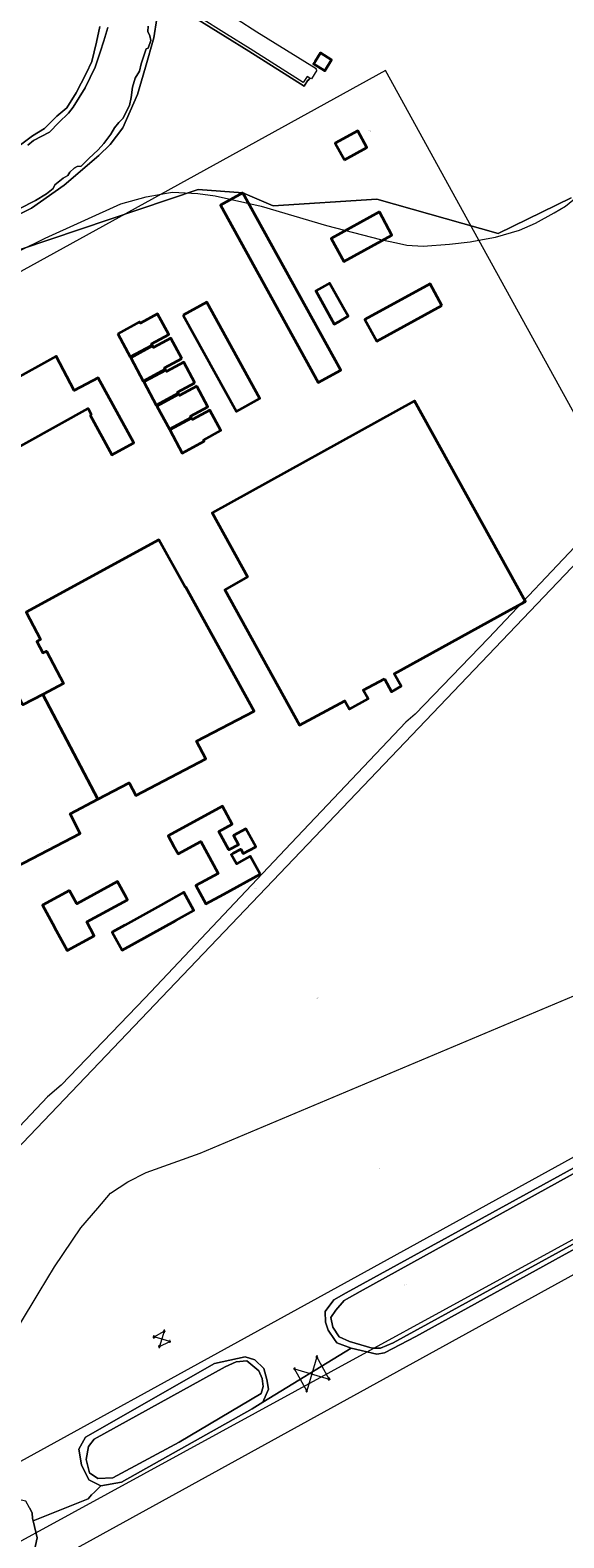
# Model space of a CAD drawing. Header units: metres. Extents: x 250001 to 257773, y 598992 to 609118.
# Tile 445 of 656: x 253077 to 253388, y 604830 to 605708. Entities that reach past the tile are written whole.
import ezdxf
from ezdxf.enums import TextEntityAlignment as Align
from ezdxf.lldxf.tags import DXFTag

# ---------------------------------------------------------------- set-up
doc = ezdxf.new("R2010")
doc.units = ezdxf.units.M
for name, color, linetype, lineweight in [('B-WE-GR-BOUWLAND-GV', 252, 'Continuous', 13), ('B-WE-GR-GRAS-GV', 252, 'Continuous', 13), ('B-WE-IE-MEUBILAIR_WEGMEUBILAIR_HOOGSPANNINGSMAST-G', 252, 'Continuous', 18), ('B-WE-IE-MEUBILAIR_WEGMEUBILAIR_HOOGSPANNINGSMAST-S', 252, 'Continuous', 25), ('B-WE-KG-GRENS_PERCEEL-G', 150, 'KG-PERCEEL', 18), ('B-WE-KG-GRENS_PERCEEL-S', 150, 'Continuous', 25), ('B-WE-OG-BEBOUWING-GV', 1, 'Continuous', 35), ('B-WE-OG-BEBOUWING-T18', 7, 'Continuous', 18), ('B-WE-OG-TERREIN_ERF-GV', 7, 'Continuous', 18), ('B-WE-OG-WATER-GV', 252, 'Continuous', 18), ('B-WE-OG-WATER_SLOOT-GV', 252, 'Continuous', 18), ('B-WE-VH-ONVERHARD-GV', 252, 'Continuous', 18), ('B-WE-VH-VERHARDING_TEGEL-GV', 252, 'Continuous', 18), ('X-XX-AL-REFERENTIE-G', 7, 'Continuous', 18)]:
    doc.layers.add(name, color=color, linetype=linetype, lineweight=lineweight)
doc.styles.add('NLCS-ISO', font='NLCS-ISO.ttf')
doc.styles.add('NLCS-ISO-ANNOTATIEF-T18', font='NLCS-ISO.ttf', dxfattribs={"height": 1.8})
doc.styles.get("Standard").update_dxf_attribs({"font": 'NLCS-ISO.ttf'})
tags = doc.linetypes.add('KG-PERCEEL', pattern='A,5.5,-2,["P",Standard,S=1.8,R=0,X=-0.5,Y=-0.9],-2,5.5,-2,[5,NLCS.SHX,S=0.75,R=0,X=0,Y=0],-2', length=19).pattern_tags.tags
tags[6] = DXFTag(74, 10)

# ---------------------------------------------------------------- blocks, each defined once
blk = doc.blocks.new('SKG-PERCEELNUMMER-SO')
at = {"style": 'NLCS-ISO', "oblique": 10, "flags": 1}
blk.add_attdef('GEMEENTECODE', text='', height=1.8, dxfattribs=at).set_placement((0, 2.6), align=Align.MIDDLE_CENTER)
at = {"style": 'NLCS-ISO', "oblique": 10}
blk.add_attdef('SECTIE', text='', height=1.8, dxfattribs=at).set_placement((-0.5, 0), align=Align.MIDDLE_RIGHT)
blk.add_attdef('PERCEELNUMMER', text='', height=1.8, dxfattribs=at).set_placement((0.5, 0), align=Align.MIDDLE_LEFT)
blk = doc.blocks.new('BS2021-132-Xref-KAD-20210617')
at = {"layer": 'B-WE-KG-GRENS_PERCEEL-G', "flags": 128}
for points in [[(253284.35, 605684.49), (253153.629, 605612.502)], [(253338.764, 605585.671), (253284.35, 605684.49)], [(253338.764, 605585.671), (253348.42, 605587.427), (253362.48, 605591.444), (253371.854, 605595.461), (253382.568, 605601.487), (253389.262, 605605.504), (253399.976, 605614.209), (253410.018, 605622.913), (253419.392, 605632.287), (253426.556, 605639.316)], [(253153.629, 605612.502), (253010.57, 605533.72), (252966.18, 605461.05), (253013.32, 605376.18), (252877.79, 605308.56)], [(253038.782, 605563), (253055.826, 605572.027), (253085.956, 605586.757), (253130.146, 605606.844), (253144.876, 605610.861), (253153.629, 605612.502)], [(253153.629, 605612.502), (253155.59, 605612.87), (253160.276, 605613.539), (253175.006, 605612.87), (253185.05, 605611.531), (253211.832, 605605.504), (253249.996, 605594.122), (253281.464, 605586.088), (253290.838, 605584.079), (253296.864, 605582.74), (253306.238, 605582.07), (253321.638, 605583.409), (253333.69, 605584.748), (253338.764, 605585.671)], [(253421.675, 605435.101), (253338.764, 605585.671)], [(253421.675, 605435.101), (253401.314, 605414.013), (253344.402, 605353.753), (253301.552, 605309.563), (253296.196, 605304.876), (253225.892, 605230.556), (253144.206, 605144.184), (253095.33, 605093.298), (253087.296, 605086.602), (253044.488, 605041.395)], [(253048.469, 605034.2), (253425.181, 605428.733)], [(253082.465, 604972.765), (253091.312, 604987.509), (253106.712, 605010.273), (253116.756, 605021.656), (253124.12, 605030.36), (253134.164, 605037.055), (253144.876, 605042.412), (253176.346, 605053.794), (253420.062, 605156.236), (253452.2, 605147.531), (253501.078, 605136.149), (253529.2, 605130.123), (253534.525, 605128.953)], [(252971.073, 604772.855), (253620.162, 605127.131)], [(253001.573, 604835.808), (253268.129, 604982.274), (253534.525, 605128.953)], [(253671.185, 604994.272), (253663.031, 605083.967), (253638.456, 605117.479), (252958.162, 604743.262), (252958.162, 604746.208)], [(253070.478, 604952.786), (253082.465, 604972.765)]]:
    blk.add_lwpolyline(points, dxfattribs=at)
at = {"layer": 'B-WE-KG-GRENS_PERCEEL-S', "xscale": 0.2, "yscale": 0.2, "zscale": 0.2}
for p, values in [((253275.007, 605649.29), {'PERCEELNUMMER': '184', 'SECTIE': 'M'}), ((253208.555, 605207.882), {'PERCEELNUMMER': '189', 'SECTIE': 'M'}), ((253244.465, 605144.165), {'PERCEELNUMMER': '193', 'SECTIE': 'M'}), ((253280.344, 605044.643), {'PERCEELNUMMER': '214', 'SECTIE': 'M'}), ((253295.803, 604976.857), {'PERCEELNUMMER': '215', 'SECTIE': 'M'})]:
    blk.add_blockref('SKG-PERCEELNUMMER-SO', p, dxfattribs=at).add_auto_attribs(values)
blk = doc.blocks.new('SKL-ET_HS_MAST-SO')
for p, q in [((0, 2.1), (-1.4, 1.8)), ((-1.4, 1.8), (-1.4, 1.6)), ((-1.4, 1.6), (0, 1.6)), ((0, 1.3), (-1.4, 1)), ((-1.4, 1), (-1.4, 0.9)), ((-1.4, 0.9), (0, 0.9)), ((-0.4, -0.4), (-0.1, 0.9)), ((0, 0), (-0.4, -0.4)), ((0, 0.5), (-0.2, 0.7)), ((0, 0.5), (-0.2, 0.3)), ((0, 0), (-0.2, 0.3)), ((-0.1, 0.9), (-0.1, 2)), ((0, 2.1), (1.4, 1.8)), ((1.4, 1.6), (0, 1.6)), ((0, 1.3), (1.4, 1)), ((1.4, 0.9), (0, 0.9)), ((0, 0.5), (0.2, 0.7)), ((0, 0.5), (0.2, 0.3)), ((0, 0), (0.2, 0.3)), ((0, 0), (0.4, -0.4)), ((0.1, 0.9), (0.1, 2)), ((0.4, -0.4), (0.1, 0.9)), ((1.4, 1.8), (1.4, 1.6)), ((1.4, 1), (1.4, 0.9)), ((-1, -1.8), (-0.4, -0.4)), ((-1, -1.8), (0, -0.8)), ((0, -0.8), (-0.4, -0.4)), ((0, -0.8), (0.4, -0.4)), ((1, -1.8), (0, -0.8)), ((1, -1.8), (0.4, -0.4))]:
    blk.add_line(p, q)
for points in [[(-1.4, -2), (-0.7, -2), (-0.7, -1.8), (-1.4, -1.8)], [(1.4, -2), (0.7, -2), (0.7, -1.8), (1.4, -1.8)]]:
    blk.add_lwpolyline(points, close=True)
blk = doc.blocks.new('BS2021-132-Xref-BGT-GRIJS-20210617-aangepast')
at = {"layer": 'B-WE-GR-BOUWLAND-GV', "flags": 128}
blk.add_lwpolyline([(253548.442, 605082.599), (253301.982, 604946.867), (253283.726, 604937.342), (253279.36, 604936.549), (253264.266, 604940.108), (253212.914, 604908.618), (253206.63, 604904.711), (253130.536, 604861.954), (253118.471, 604859.837), (253114.747, 604856.228), (253112.985, 604854.584), (253111.052, 604852.397), (253078.94, 604839.414), (253081.341, 604829.626), (253079.754, 604822.482)], dxfattribs=at)
at = {"layer": 'B-WE-GR-GRAS-GV', "flags": 128}
blk.add_lwpolyline([(253070.743, 605640.543), (253078.495, 605646.394), (253085.663, 605650.783), (253092.684, 605657.95), (253098.536, 605662.777), (253103.948, 605671.554), (253109.799, 605682.671), (253113.163, 605689.693), (253115.796, 605700.956), (253117.844, 605710.172)], dxfattribs=at)
at = {"layer": 'B-WE-IE-MEUBILAIR_WEGMEUBILAIR_HOOGSPANNINGSMAST-G', "flags": 128}
for points in [[(253152.562, 604941.006), (253158.644, 604944.011), (253149.454, 604946.619), (253155.407, 604950)], [(253238.452, 604915.313), (253231.342, 604927.992), (253251.444, 604922.123), (253244.367, 604935.069)]]:
    blk.add_lwpolyline(points, close=True, dxfattribs=at)
at = {"layer": 'B-WE-OG-BEBOUWING-GV', "flags": 128}
for points in [[(253243.304, 605689.786), (253242.41, 605688.359), (253248.932, 605684.272), (253252.93, 605690.649), (253246.408, 605694.738)], [(253260.358, 605632.429), (253273.464, 605639.636), (253268.14, 605649.319), (253255.034, 605642.112)], [(253201.233, 605613.194), (253188.15, 605605.974), (253245.169, 605502.648), (253258.253, 605509.868)], [(253280.757, 605602.057), (253252.687, 605586.65), (253260.047, 605573.241), (253288.116, 605588.648)], [(253249.01, 605558.997), (253243.762, 605556.071), (253254.514, 605536.789), (253257.32, 605538.354), (253262.548, 605541.269), (253259.685, 605546.405), (253251.797, 605560.551)], [(253317.264, 605547.63), (253310.351, 605560.214), (253272.371, 605539.349), (253279.283, 605526.765)], [(253166.494, 605542.036), (253197.438, 605485.895), (253211.087, 605493.418), (253180.143, 605549.559)], [(253128.249, 605531.088), (253135.558, 605517.594), (253148.332, 605524.513), (253147.961, 605525.198), (253158.032, 605530.652), (253151.534, 605542.648), (253141.463, 605537.194), (253141.023, 605538.007)], [(253165.621, 605516.641), (253159.124, 605528.637), (253149.053, 605523.182), (253148.612, 605523.995), (253135.839, 605517.076), (253143.148, 605503.582), (253155.921, 605510.501), (253155.55, 605511.186)], [(253112.201, 605483.687), (253124.878, 605460.549), (253137.693, 605467.628), (253116.77, 605505.468), (253102.857, 605497.962), (253092.294, 605518.065), (253038.924, 605488.632), (253056.041, 605457.167), (253110.937, 605487.648), (253112.849, 605484.063)], [(253173.217, 605502.617), (253166.72, 605514.613), (253156.649, 605509.158), (253156.208, 605509.971), (253143.435, 605503.052), (253150.744, 605489.558), (253163.517, 605496.477), (253163.146, 605497.162)], [(253174.339, 605500.544), (253164.268, 605495.09), (253163.828, 605495.903), (253151.054, 605488.984), (253158.363, 605475.49), (253171.137, 605482.409), (253170.766, 605483.094), (253180.837, 605488.548)], [(253171.345, 605482.024), (253158.571, 605475.106), (253165.88, 605461.611), (253178.654, 605468.53), (253178.283, 605469.215), (253188.354, 605474.67), (253181.856, 605486.666), (253171.785, 605481.211)], [(253283.75, 605330.105), (253287.876, 605322.483), (253293.409, 605325.762), (253289.455, 605333.051), (253355.357, 605369.241), (253365.912, 605375.041), (253301.29, 605491.964), (253183.283, 605426.741), (253203.904, 605389.434), (253190.616, 605381.98), (253234.153, 605302.991), (253260.577, 605317.304), (253263.288, 605312.332), (253274.182, 605318.356), (253271.351, 605323.475)], [(253116.74, 605259.995), (253134.926, 605269.513), (253138.844, 605262.026), (253179.651, 605283.383), (253174.243, 605293.716), (253207.822, 605311.291), (253167.927, 605383.562), (253167.598, 605383.38), (253152.288, 605411.114), (253074.969, 605368.903), (253083.287, 605353.01), (253081.095, 605351.863), (253084.623, 605345.123), (253086.829, 605346.278), (253096.746, 605327.33), (253084.683, 605321.017)], [(253116.74, 605259.995), (253084.683, 605321.017), (253073.001, 605314.903), (253062.922, 605334.156), (253064.196, 605334.858), (253060.232, 605342.048), (253059.157, 605341.455), (253051.406, 605355.514), (252971.611, 605311.523), (253026.736, 605211.531), (253063.805, 605230.826), (253069.14, 605220.575), (253106.449, 605239.996), (253100.471, 605251.48)], [(253211.213, 605216.228), (253205.45, 605226.764), (253201.883, 605224.813), (253197.43, 605222.377), (253194.464, 605227.798), (253195.576, 605228.406), (253199.946, 605230.797), (253201.357, 605228.217), (253208.696, 605232.231), (253202.97, 605242.701), (253195.725, 605238.738), (253198.639, 605233.411), (253193.062, 605230.361), (253190.631, 605234.805), (253187.189, 605241.098), (253195.024, 605245.383), (253189.294, 605255.858), (253157.695, 605238.575), (253161.035, 605232.468), (253163.464, 605228.027), (253176.743, 605235.29), (253184.145, 605221.757), (253186.898, 605216.725), (253179.178, 605212.503), (253173.863, 605209.595), (253179.671, 605198.976), (253190.119, 605204.691)], [(253100.117, 605206.777), (253093.313, 605203.062), (253084.313, 605198.148), (253090.162, 605187.434), (253092.365, 605183.399), (253098.716, 605171.768), (253114.569, 605180.424), (253110.208, 605188.412), (253133.905, 605201.35), (253133.092, 605202.839), (253128.132, 605211.923), (253104.386, 605198.958)], [(253153.298, 605198.256), (253132.358, 605186.613), (253124.933, 605182.484), (253130.815, 605171.905), (253162.148, 605189.328), (253172.652, 605195.168), (253166.77, 605205.747)]]:
    blk.add_lwpolyline(points, close=True, dxfattribs=at)
at = {"layer": 'B-WE-OG-TERREIN_ERF-GV', "flags": 128}
for points in [[(253197.919, 605714.361), (253209.41, 605707.004), (253243.89, 605685.646), (253243.764, 605685.203), (253244.364, 605684.697), (253241.266, 605679.638), (253240.183, 605680.101), (253239.326, 605678.75), (253239.153, 605678.86), (253236.943, 605675.323), (253204.598, 605695.669), (253190.847, 605704.317), (253174.612, 605714.495)], [(253151.086, 605714.743), (253149.331, 605703.479), (253144.357, 605686.511), (253139.823, 605670.567), (253131.192, 605651.112), (253123.878, 605641.457), (253117.296, 605634.875), (253096.963, 605617.76), (253077.947, 605604.302), (253064.489, 605597.427), (253059.223, 605593.77), (253056.736, 605591.576), (253054.103, 605587.188), (253053.372, 605583.092), (253054.52, 605574.623), (253175.115, 605615.103), (253201.233, 605613.194), (253218.96, 605605.58), (253279.383, 605609.537), (253349.937, 605589.475), (253392.662, 605610.379)]]:
    blk.add_lwpolyline(points, dxfattribs=at)
for points in [[(253248.932, 605684.272), (253242.41, 605688.359), (253243.304, 605689.786), (253246.408, 605694.738), (253252.93, 605690.649)], [(253273.464, 605639.636), (253260.358, 605632.429), (253255.034, 605642.112), (253268.14, 605649.319)]]:
    blk.add_lwpolyline(points, close=True, dxfattribs=at)
at = {"layer": 'B-WE-OG-WATER-GV', "flags": 128}
for points in [[(253070.743, 605603.9), (253080.397, 605608.727), (253086.687, 605612.677), (253090.563, 605615.822), (253091.514, 605617.943), (253096.415, 605621.819), (253099.267, 605623.355), (253100.291, 605625.257), (253102.851, 605627.597), (253104.679, 605628.548), (253107.02, 605628.768), (253111.481, 605633.156), (253116.82, 605638.203), (253120.258, 605642.006), (253124.281, 605647.418), (253126.328, 605651.002), (253128.888, 605654.293), (253131.302, 605656.487), (253135.178, 605664.167), (253136.056, 605668.848), (253136.934, 605674.845), (253138.47, 605680.038), (253140.883, 605684.134), (253141.907, 605688.449), (253143.443, 605693.057), (253144.76, 605697.08), (253146.003, 605697.519), (253147.539, 605701.907), (253146.954, 605704.759), (253145.784, 605707.173), (253146.003, 605710.245)], [(253122.452, 605709.586), (253120.112, 605701.687), (253118.064, 605695.251), (253115.138, 605686.401), (253109.36, 605674.333), (253102.193, 605663.07), (253099.486, 605659.705), (253093.928, 605654.22), (253088.515, 605648.588), (253079.154, 605643.688), (253075.862, 605640.909)], [(253410.607, 605050.97), (253306.466, 604993.503), (253269.636, 604973.183), (253260.345, 604967.903), (253255.362, 604962.335), (253252.504, 604957.89), (253253.616, 604952.333), (253257.426, 604946.618), (253263.286, 604944.028), (253276.582, 604940.12), (253281.345, 604940.12), (253288.885, 604943.295), (253546.854, 605084.583)]]:
    blk.add_lwpolyline(points, dxfattribs=at)
blk.add_lwpolyline([(253125.491, 604864.494), (253164.067, 604885.29), (253211.891, 604913.602), (253212.976, 604917.726), (253212.499, 604922.488), (253210.436, 604926.933), (253203.609, 604932.648), (253197.366, 604932.135), (253190.896, 604929.209), (253114.537, 604887.14), (253111.203, 604882.909), (253109.933, 604875.289), (253111.838, 604867.51), (253116.76, 604864.177)], close=True, dxfattribs=at)
at = {"layer": 'B-WE-OG-WATER_SLOOT-GV', "flags": 128}
for points in [[(253064.489, 605597.427), (253077.947, 605604.302), (253096.963, 605617.76), (253117.296, 605634.875), (253123.878, 605641.457), (253131.192, 605651.112), (253139.823, 605670.567), (253144.357, 605686.511), (253149.331, 605703.479), (253151.086, 605714.743)], [(253117.844, 605710.172), (253115.796, 605700.956), (253113.163, 605689.693), (253109.799, 605682.671), (253103.948, 605671.554), (253098.536, 605662.777), (253092.684, 605657.95), (253085.663, 605650.783), (253078.495, 605646.394), (253070.743, 605640.543)], [(253075.862, 605640.909), (253079.154, 605643.688), (253088.515, 605648.588), (253093.928, 605654.22), (253099.486, 605659.705), (253102.193, 605663.07), (253109.36, 605674.333), (253115.138, 605686.401), (253118.064, 605695.251), (253120.112, 605701.687), (253122.452, 605709.586)], [(253146.003, 605710.245), (253145.784, 605707.173), (253146.954, 605704.759), (253147.539, 605701.907), (253146.003, 605697.519), (253144.76, 605697.08), (253143.443, 605693.057), (253141.907, 605688.449), (253140.883, 605684.134), (253138.47, 605680.038), (253136.934, 605674.845), (253136.056, 605668.848), (253135.178, 605664.167), (253131.302, 605656.487), (253128.888, 605654.293), (253126.328, 605651.002), (253124.281, 605647.418), (253120.258, 605642.006), (253116.82, 605638.203), (253111.481, 605633.156), (253107.02, 605628.768), (253104.679, 605628.548), (253102.851, 605627.597), (253100.291, 605625.257), (253099.267, 605623.355), (253096.415, 605621.819), (253091.514, 605617.943), (253090.563, 605615.822), (253086.687, 605612.677), (253080.397, 605608.727), (253070.743, 605603.9)], [(253546.854, 605084.583), (253288.885, 604943.295), (253281.345, 604940.12), (253276.582, 604940.12), (253263.286, 604944.028), (253257.426, 604946.618), (253253.616, 604952.333), (253252.504, 604957.89), (253255.362, 604962.335), (253260.345, 604967.903), (253269.636, 604973.183), (253306.466, 604993.503), (253410.607, 605050.97)]]:
    blk.add_lwpolyline(points, dxfattribs=at)
for points in [[(253568.699, 605123.567), (253545.824, 605128.459), (253545.651, 605128.499), (253435.848, 605068.036), (253261.489, 604972.322), (253254.237, 604968.341), (253249.166, 604961.55), (253249.329, 604955.35), (253250.917, 604950.587), (253254.568, 604945.19), (253256.015, 604943.186), (253264.266, 604940.108), (253279.36, 604936.549), (253283.726, 604937.342), (253301.982, 604946.867), (253548.442, 605082.599), (253552.808, 605085.774), (253554.792, 605090.536), (253559.078, 605100.027), (253582.645, 605113.131), (253584.182, 605115.524), (253580.318, 605121.578), (253578.79, 605122.173)], [(253208.213, 604933.283), (253202.566, 604935.068), (253184.599, 604931.087), (253109.457, 604888.33), (253105.647, 604881.345), (253107.146, 604872.114), (253111.38, 604863.33), (253118.471, 604859.837), (253130.536, 604861.954), (253206.63, 604904.711), (253212.914, 604908.618), (253216.179, 604916.14), (253215.198, 604921.853), (253213.452, 604928.203)], [(253111.838, 604867.51), (253109.933, 604875.289), (253111.203, 604882.909), (253114.537, 604887.14), (253190.896, 604929.209), (253197.366, 604932.135), (253203.609, 604932.648), (253210.436, 604926.933), (253212.499, 604922.488), (253212.976, 604917.726), (253211.891, 604913.602), (253164.067, 604885.29), (253125.491, 604864.494), (253116.76, 604864.177)], [(253074.759, 604850.871), (253069.335, 604852.194), (253064.705, 604851.268), (253058.62, 604848.093), (253006.364, 604819.783), (252838.089, 604727.443), (252835.178, 604725.458), (252834.385, 604721.49), (252835.708, 604716.33), (252837.692, 604712.758), (252841.793, 604709.716), (252843.211, 604708.896), (252852.16, 604703.719), (252858.113, 604703.719), (252864.728, 604707.026), (253074.197, 604817.72), (253079.754, 604822.482), (253081.341, 604829.626), (253078.94, 604839.414), (253078.596, 604840.817), (253078.463, 604844.257), (253076.744, 604847.167)]]:
    blk.add_lwpolyline(points, close=True, dxfattribs=at)
at = {"layer": 'B-WE-VH-ONVERHARD-GV', "flags": 128}
for points in [[(253392.662, 605610.379), (253349.937, 605589.475), (253279.383, 605609.537), (253218.96, 605605.58), (253201.233, 605613.194), (253175.115, 605615.103), (253054.52, 605574.623)], [(253076.744, 604847.167), (253078.463, 604844.257), (253078.596, 604840.817), (253078.94, 604839.414), (253111.052, 604852.397), (253112.985, 604854.584), (253114.747, 604856.228), (253118.471, 604859.837), (253111.38, 604863.33), (253107.146, 604872.114), (253105.647, 604881.345), (253109.457, 604888.33), (253184.599, 604931.087), (253202.566, 604935.068), (253208.213, 604933.283), (253213.452, 604928.203), (253215.198, 604921.853), (253216.179, 604916.14), (253212.914, 604908.618), (253264.266, 604940.108), (253256.015, 604943.186), (253254.568, 604945.19), (253250.917, 604950.587), (253249.329, 604955.35), (253249.166, 604961.55), (253254.237, 604968.341), (253261.489, 604972.322), (253435.848, 605068.036)], [(253073.001, 605314.903), (253084.683, 605321.017), (253096.746, 605327.33), (253086.829, 605346.278), (253084.623, 605345.123), (253081.095, 605351.863), (253083.287, 605353.01), (253074.969, 605368.903), (253152.288, 605411.114), (253167.598, 605383.38), (253167.927, 605383.562), (253207.822, 605311.291), (253174.243, 605293.716), (253179.651, 605283.383), (253138.844, 605262.026), (253134.926, 605269.513), (253116.74, 605259.995), (253100.471, 605251.48), (253106.449, 605239.996), (253069.14, 605220.575)]]:
    blk.add_lwpolyline(points, dxfattribs=at)
for points in [[(253201.233, 605613.194), (253258.253, 605509.868), (253245.169, 605502.648), (253188.15, 605605.974)], [(253260.047, 605573.241), (253252.687, 605586.65), (253280.757, 605602.057), (253288.116, 605588.648)], [(253254.514, 605536.789), (253243.762, 605556.071), (253249.01, 605558.997), (253251.797, 605560.551), (253259.685, 605546.405), (253262.548, 605541.269), (253257.32, 605538.354)], [(253272.371, 605539.349), (253310.351, 605560.214), (253317.264, 605547.63), (253279.283, 605526.765)], [(253211.087, 605493.418), (253197.438, 605485.895), (253166.494, 605542.036), (253180.143, 605549.559)], [(253148.332, 605524.513), (253135.558, 605517.594), (253128.249, 605531.088), (253141.023, 605538.007), (253141.463, 605537.194), (253151.534, 605542.648), (253158.032, 605530.652), (253147.961, 605525.198)], [(253149.053, 605523.182), (253159.124, 605528.637), (253165.621, 605516.641), (253155.55, 605511.186), (253155.921, 605510.501), (253143.148, 605503.582), (253135.839, 605517.076), (253148.612, 605523.995)], [(253137.693, 605467.628), (253124.878, 605460.549), (253112.201, 605483.687), (253112.849, 605484.063), (253110.937, 605487.648), (253056.041, 605457.167), (253038.924, 605488.632), (253092.294, 605518.065), (253102.857, 605497.962), (253116.77, 605505.468)], [(253156.649, 605509.158), (253166.72, 605514.613), (253173.217, 605502.617), (253163.146, 605497.162), (253163.517, 605496.477), (253150.744, 605489.558), (253143.435, 605503.052), (253156.208, 605509.971)], [(253163.828, 605495.903), (253164.268, 605495.09), (253174.339, 605500.544), (253180.837, 605488.548), (253170.766, 605483.094), (253171.137, 605482.409), (253158.363, 605475.49), (253151.054, 605488.984)], [(253165.88, 605461.611), (253158.571, 605475.106), (253171.345, 605482.024), (253171.785, 605481.211), (253181.856, 605486.666), (253188.354, 605474.67), (253178.283, 605469.215), (253178.654, 605468.53)], [(253293.409, 605325.762), (253287.876, 605322.483), (253283.75, 605330.105), (253271.351, 605323.475), (253274.182, 605318.356), (253263.288, 605312.332), (253260.577, 605317.304), (253234.153, 605302.991), (253190.616, 605381.98), (253203.904, 605389.434), (253183.283, 605426.741), (253301.29, 605491.964), (253365.912, 605375.041), (253355.357, 605369.241), (253289.455, 605333.051)], [(253201.883, 605224.813), (253205.45, 605226.764), (253211.213, 605216.228), (253190.119, 605204.691), (253179.671, 605198.976), (253173.863, 605209.595), (253179.178, 605212.503), (253186.898, 605216.725), (253184.145, 605221.757), (253176.743, 605235.29), (253163.464, 605228.027), (253161.035, 605232.468), (253157.695, 605238.575), (253189.294, 605255.858), (253195.024, 605245.383), (253187.189, 605241.098), (253190.631, 605234.805), (253193.062, 605230.361), (253198.639, 605233.411), (253195.725, 605238.738), (253202.97, 605242.701), (253208.696, 605232.231), (253201.357, 605228.217), (253199.946, 605230.797), (253195.576, 605228.406), (253194.464, 605227.798), (253197.43, 605222.377)], [(253084.313, 605198.148), (253093.313, 605203.062), (253100.117, 605206.777), (253104.386, 605198.958), (253128.132, 605211.923), (253133.092, 605202.839), (253133.905, 605201.35), (253110.208, 605188.412), (253114.569, 605180.424), (253098.716, 605171.768), (253092.365, 605183.399), (253090.162, 605187.434)], [(253124.933, 605182.484), (253132.358, 605186.613), (253153.298, 605198.256), (253166.77, 605205.747), (253172.652, 605195.168), (253162.148, 605189.328), (253130.815, 605171.905)]]:
    blk.add_lwpolyline(points, close=True, dxfattribs=at)
at = {"layer": 'B-WE-VH-VERHARDING_TEGEL-GV', "flags": 128}
blk.add_lwpolyline([(253113.091, 605754.896), (253112.341, 605753.465), (253131.95, 605741.209), (253149.325, 605730.338), (253174.612, 605714.495), (253190.847, 605704.317), (253204.598, 605695.669), (253236.943, 605675.323), (253239.153, 605678.86), (253239.326, 605678.75), (253240.183, 605680.101), (253238.65, 605681.073), (253236.436, 605677.532), (253205.45, 605697.023), (253191.698, 605705.672), (253175.461, 605715.851), (253150.174, 605731.694)], close=True, dxfattribs=at)
at = {"layer": 'B-WE-IE-MEUBILAIR_WEGMEUBILAIR_HOOGSPANNINGSMAST-S', "xscale": 0.2, "yscale": 0.2, "zscale": 0.2}
for p in [(253155.407, 604950), (253149.454, 604946.619), (253152.562, 604941.006), (253158.644, 604944.011), (253244.367, 604935.069), (253231.342, 604927.992), (253251.444, 604922.123), (253238.452, 604915.313)]:
    blk.add_blockref('SKL-ET_HS_MAST-SO', p, dxfattribs=at)
at = {"layer": 'B-WE-OG-BEBOUWING-T18', "style": 'NLCS-ISO-ANNOTATIEF-T18'}
blk.add_text('4', height=0.36, rotation=27, dxfattribs=at).set_placement((253088.053, 605234.93), align=Align.MIDDLE)

msp = doc.modelspace()

# ---------------------------------------------------------------- block references
at = {"layer": 'X-XX-AL-REFERENTIE-G'}
for name in ['BS2021-132-Xref-BGT-GRIJS-20210617-aangepast', 'BS2021-132-Xref-KAD-20210617']:
    msp.add_blockref(name, (0, 0), dxfattribs=at)

doc.saveas('drawing.dxf')
